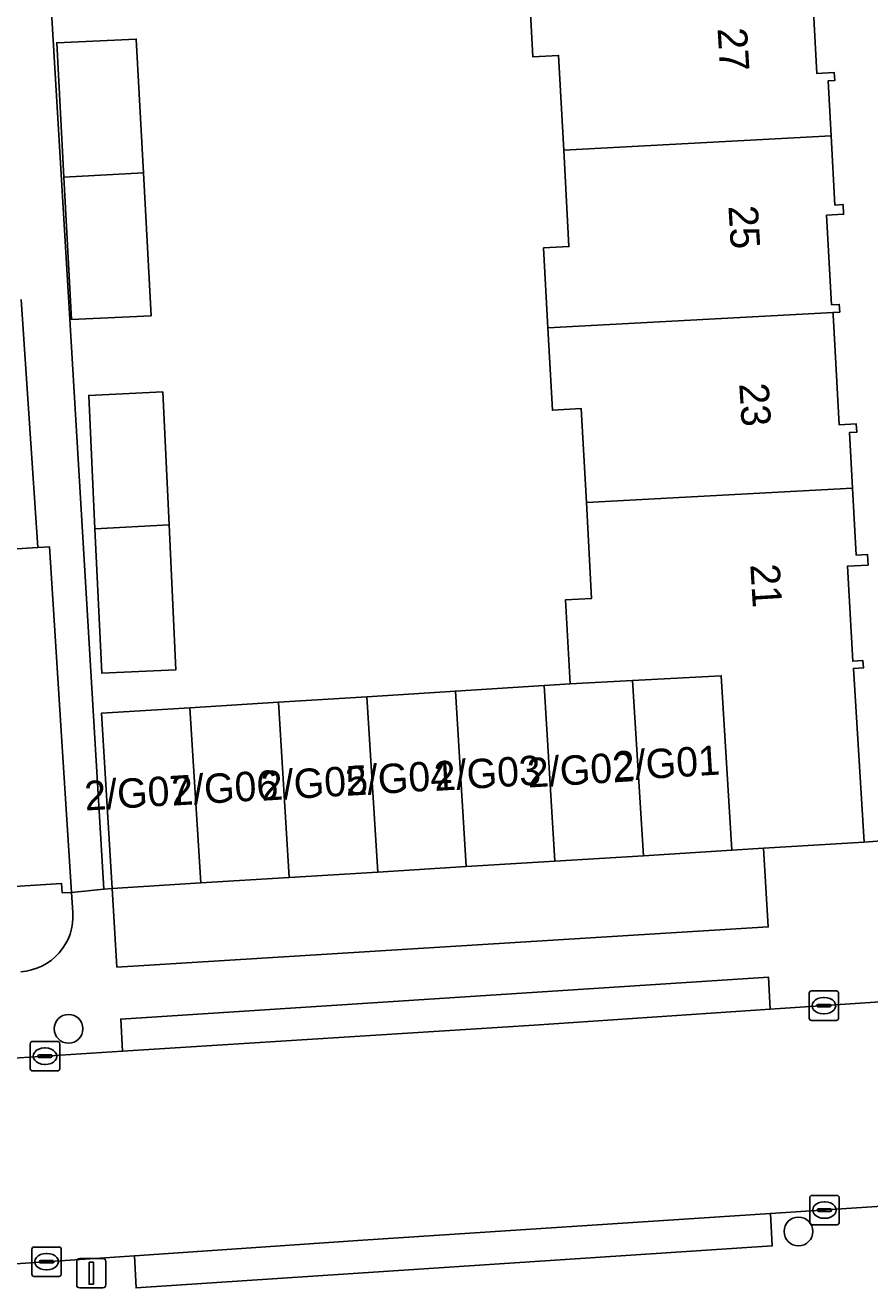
# Model space of a CAD drawing. Extents: x 159680 to 160786, y 387323 to 388340.
# Drawn here: x 160449.87 to 160478.61, y 387632.5 to 387675.48 of the extents above; entities that cross this region are included whole.
import ezdxf

# ---------------------------------------------------------------- set-up
doc = ezdxf.new("R2010")
doc.units = 0
for name, color, linetype in [('IMGEO_Boom', 7, 'Continuous'), ('IMGEO_Erf', 7, 'Continuous'), ('IMGEO_Kolk', 7, 'Continuous'), ('IMGEO_Lichtmast', 7, 'Continuous'), ('IMGEO_Pand', 7, 'Continuous'), ('IMGEO_Pand_nummerreeks', 7, 'Continuous'), ('IMGEO_Rijbaan_lokaal_open', 7, 'Continuous'), ('IMGEO_Voetpad_open', 7, 'Continuous')]:
    doc.layers.add(name, color=color, linetype=linetype)

msp = doc.modelspace()

# ---------------------------------------------------------------- linework, layer by layer
at = {"layer": 'IMGEO_Boom'}
for centre in [(160451.347, 387641.343), (160476.188, 387634.45)]:
    msp.add_circle(centre, 0.489, dxfattribs=at)
at = {"layer": 'IMGEO_Erf'}
for points in [[(160450.056, 387687.906), (160452.547, 387646.09), (160452.829, 387646.118), (160452.462, 387652.077), (160455.475, 387652.265), (160458.489, 387652.453), (160461.503, 387652.641), (160464.516, 387652.829), (160467.53, 387653.017), (160468.418, 387653.072), (160468.261, 387655.936), (160469.149, 387655.985), (160468.969, 387659.251), (160468.794, 387662.441), (160467.815, 387662.387), (160467.662, 387665.189), (160467.513, 387667.906), (160468.379, 387667.953), (160468.199, 387671.228), (160468.022, 387674.453), (160467.153, 387674.405), (160467.001, 387677.171)], [(160476.62, 387677.446), (160476.817, 387673.839), (160477.409, 387673.871), (160477.424, 387673.599), (160477.197, 387673.587), (160477.3, 387671.716), (160477.429, 387669.366), (160477.708, 387669.381), (160477.726, 387669.05), (160477.148, 387669.018), (160477.315, 387665.971), (160477.579, 387665.986), (160477.594, 387665.723), (160477.368, 387665.711), (160477.373, 387665.613), (160477.383, 387665.434), (160477.577, 387661.886), (160478.156, 387661.918), (160478.171, 387661.636), (160477.921, 387661.622), (160478.025, 387659.737), (160478.15, 387657.46), (160478.538, 387657.481), (160478.557, 387657.12), (160477.86, 387657.082), (160478.037, 387653.848), (160478.385, 387653.867), (160478.399, 387653.619), (160478.06, 387653.6), (160478.424, 387647.695), (160479.76, 387647.79)], [(160444.56, 387657.348), (160450.298, 387657.716), (160449.728, 387666.156)], [(160451.494, 387645.303), (160451.451, 387645.983), (160451.131, 387645.963), (160451.11, 387646.287), (160448.075, 387646.093)]]:
    msp.add_lwpolyline(points, dxfattribs=at)
for points in [[(160453.894, 387670.461), (160454.153, 387665.597), (160451.447, 387665.469), (160451.187, 387670.316), (160450.943, 387674.883), (160453.652, 387675.011)], [(160454.766, 387658.489), (160455, 387653.556), (160452.479, 387653.437), (160452.246, 387658.354), (160452.031, 387662.887), (160454.552, 387663.007)]]:
    msp.add_lwpolyline(points, close=True, dxfattribs=at)
msp.add_arc((160449.599, 387645.18), 1.899, 273.5833, 3.7161, dxfattribs=at)
at = {"layer": 'IMGEO_Kolk'}
for p, q in [((160476.629, 387642.63), (160477.481, 387642.63)), ((160476.554, 387641.704), (160476.554, 387642.556)), ((160477.042, 387642.41), (160477.067, 387642.41)), ((160477.555, 387642.556), (160477.555, 387641.704)), ((160476.813, 387642.124), (160476.813, 387642.136)), ((160477.251, 387642.087), (160476.853, 387642.087)), ((160476.856, 387642.173), (160477.254, 387642.173)), ((160477.065, 387641.85), (160477.04, 387641.85)), ((160477.297, 387642.136), (160477.297, 387642.124)), ((160477.481, 387641.63), (160476.629, 387641.63)), ((160450.118, 387640.911), (160450.97, 387640.911)), ((160450.043, 387639.985), (160450.043, 387640.837)), ((160450.531, 387640.691), (160450.556, 387640.691)), ((160451.044, 387640.837), (160451.044, 387639.985)), ((160450.302, 387640.405), (160450.302, 387640.417)), ((160450.74, 387640.368), (160450.342, 387640.368)), ((160450.345, 387640.454), (160450.743, 387640.454)), ((160450.554, 387640.131), (160450.529, 387640.131)), ((160450.786, 387640.417), (160450.786, 387640.405)), ((160450.97, 387639.911), (160450.118, 387639.911)), ((160476.574, 387634.75), (160476.574, 387635.602)), ((160476.649, 387635.676), (160477.501, 387635.676)), ((160477.062, 387635.456), (160477.087, 387635.456)), ((160477.575, 387635.602), (160477.575, 387634.75)), ((160476.833, 387635.17), (160476.833, 387635.182)), ((160477.271, 387635.133), (160476.873, 387635.133)), ((160476.876, 387635.219), (160477.274, 387635.219)), ((160477.085, 387634.896), (160477.06, 387634.896)), ((160477.317, 387635.182), (160477.317, 387635.17)), ((160477.501, 387634.676), (160476.649, 387634.676)), ((160450.098, 387632.994), (160450.098, 387633.846)), ((160450.173, 387633.92), (160451.025, 387633.92)), ((160450.586, 387633.7), (160450.611, 387633.7)), ((160451.099, 387633.846), (160451.099, 387632.994)), ((160450.357, 387633.414), (160450.357, 387633.426)), ((160450.795, 387633.377), (160450.397, 387633.377)), ((160450.4, 387633.463), (160450.798, 387633.463)), ((160450.841, 387633.426), (160450.841, 387633.414)), ((160451.025, 387632.92), (160450.173, 387632.92)), ((160450.609, 387633.14), (160450.584, 387633.14))]:
    msp.add_line(p, q, dxfattribs=at)
for points in [[(160476.629, 387642.63), (160477.481, 387642.63)], [(160476.554, 387641.704), (160476.554, 387642.556)], [(160477.555, 387642.556), (160477.555, 387641.704)], [(160477.481, 387641.63), (160476.629, 387641.63)], [(160450.118, 387640.911), (160450.97, 387640.911)], [(160450.043, 387639.985), (160450.043, 387640.837)], [(160451.044, 387640.837), (160451.044, 387639.985)], [(160450.97, 387639.911), (160450.118, 387639.911)], [(160476.574, 387634.75), (160476.574, 387635.602)], [(160476.649, 387635.676), (160477.501, 387635.676)], [(160477.575, 387635.602), (160477.575, 387634.75)], [(160477.501, 387634.676), (160476.649, 387634.676)], [(160450.098, 387632.994), (160450.098, 387633.846)], [(160450.173, 387633.92), (160451.025, 387633.92)], [(160451.099, 387633.846), (160451.099, 387632.994)], [(160451.025, 387632.92), (160450.173, 387632.92)]]:
    msp.add_lwpolyline(points, dxfattribs=at)
for centre, radius, start, end in [((160476.631, 387642.554), 0.0765, 91.552, 178.448), ((160476.631, 387642.554), 0.0765, 91.552, 178.448), ((160477.479, 387642.554), 0.0765, 1.552, 88.448), ((160477.479, 387642.554), 0.0765, 1.552, 88.448), ((160476.853, 387642.133), 0.0403, 85.8775, 175.7526), ((160476.85, 387642.123), 0.0366, 178.938, 274.7102), ((160477.254, 387642.13), 0.043, 264.8664, 352.4533), ((160477.258, 387642.135), 0.0386, 1.7309, 96.639), ((160476.631, 387641.706), 0.0765, 181.552, 268.448), ((160476.631, 387641.706), 0.0765, 181.552, 268.448), ((160477.479, 387641.706), 0.0765, 271.552, 358.448), ((160477.479, 387641.706), 0.0765, 271.552, 358.448), ((160450.12, 387640.835), 0.0765, 91.552, 178.448), ((160450.12, 387640.835), 0.0765, 91.552, 178.448), ((160450.968, 387640.835), 0.0765, 1.552, 88.448), ((160450.968, 387640.835), 0.0765, 1.552, 88.448), ((160450.342, 387640.414), 0.0403, 85.8775, 175.7526), ((160450.339, 387640.404), 0.0366, 178.938, 274.7102), ((160450.743, 387640.411), 0.043, 264.8664, 352.4533), ((160450.747, 387640.416), 0.0386, 1.7309, 96.639), ((160450.12, 387639.987), 0.0765, 181.552, 268.448), ((160450.12, 387639.987), 0.0765, 181.552, 268.448), ((160450.968, 387639.987), 0.0765, 271.552, 358.448), ((160450.968, 387639.987), 0.0765, 271.552, 358.448), ((160476.651, 387635.6), 0.0765, 91.552, 178.448), ((160476.651, 387635.6), 0.0765, 91.552, 178.448), ((160477.499, 387635.6), 0.0765, 1.552, 88.448), ((160477.499, 387635.6), 0.0765, 1.552, 88.448), ((160476.873, 387635.179), 0.0403, 85.8775, 175.7526), ((160476.87, 387635.169), 0.0366, 178.938, 274.7102), ((160477.274, 387635.176), 0.043, 264.8664, 352.4533), ((160477.278, 387635.181), 0.0386, 1.7309, 96.639), ((160476.651, 387634.752), 0.0765, 181.552, 268.448), ((160476.651, 387634.752), 0.0765, 181.552, 268.448), ((160477.499, 387634.752), 0.0765, 271.552, 358.448), ((160477.499, 387634.752), 0.0765, 271.552, 358.448), ((160450.175, 387633.844), 0.0765, 91.552, 178.448), ((160450.175, 387633.844), 0.0765, 91.552, 178.448), ((160451.023, 387633.844), 0.0765, 1.552, 88.448), ((160451.023, 387633.844), 0.0765, 1.552, 88.448), ((160450.397, 387633.423), 0.0403, 85.8775, 175.7526), ((160450.394, 387633.413), 0.0366, 178.938, 274.7102), ((160450.798, 387633.42), 0.043, 264.8664, 352.4533), ((160450.802, 387633.425), 0.0386, 1.7309, 96.639), ((160450.175, 387632.996), 0.0765, 181.552, 268.448), ((160450.175, 387632.996), 0.0765, 181.552, 268.448), ((160451.023, 387632.996), 0.0765, 271.552, 358.448), ((160451.023, 387632.996), 0.0765, 271.552, 358.448)]:
    msp.add_arc(centre, radius, start, end, dxfattribs=at)
for centre, major_axis, ratio, start_param, end_param in [((160477.041, 387642.13), (-0.387, 0.002), 0.722429, 4.712389, 7.853982), ((160477.066, 387642.13), (-0.39, 0.002), 0.717154, 1.570796, 4.712389), ((160450.53, 387640.411), (-0.387, 0.002), 0.722429, 4.712389, 7.853982), ((160450.555, 387640.411), (-0.39, 0.002), 0.717154, 1.570796, 4.712389), ((160477.061, 387635.176), (-0.387, 0.002), 0.722429, 4.712389, 7.853982), ((160477.086, 387635.176), (-0.39, 0.002), 0.717154, 1.570796, 4.712389), ((160450.585, 387633.42), (-0.387, 0.002), 0.722429, 4.712389, 7.853982), ((160450.61, 387633.42), (-0.39, 0.002), 0.717154, 1.570796, 4.712389)]:
    msp.add_ellipse(centre, major_axis=major_axis, ratio=ratio, start_param=start_param, end_param=end_param, dxfattribs=at)
at = {"layer": 'IMGEO_Lichtmast'}
for p, q in [((160451.625, 387632.63), (160451.625, 387633.43)), ((160451.625, 387633.43), (160451.625, 387632.63)), ((160451.725, 387633.53), (160452.515, 387633.53)), ((160452.515, 387633.53), (160451.725, 387633.53)), ((160452.615, 387633.43), (160452.615, 387632.63)), ((160452.615, 387632.63), (160452.615, 387633.43)), ((160452.515, 387632.53), (160451.725, 387632.53)), ((160451.725, 387632.53), (160452.515, 387632.53))]:
    msp.add_line(p, q, dxfattribs=at)
msp.add_lwpolyline([(160452.045, 387633.405), (160452.195, 387633.405), (160452.195, 387632.655), (160452.045, 387632.655), (160452.045, 387633.405)], dxfattribs=at)
for centre, start, end in [((160451.725, 387633.43), 90, 180), ((160451.725, 387633.43), 90, 180), ((160452.515, 387633.43), 0, 90), ((160452.515, 387633.43), 360, 90), ((160451.725, 387632.63), 180, 270), ((160451.725, 387632.63), 180, 270), ((160452.515, 387632.63), 270, 0), ((160452.515, 387632.63), 270, 0)]:
    msp.add_arc(centre, 0.1, start, end, dxfattribs=at)
at = {"layer": 'IMGEO_Pand'}
for points in [[(160476.606, 387677.687), (160467.001, 387677.171), (160467.153, 387674.405), (160468.022, 387674.453), (160468.199, 387671.228), (160477.3, 387671.716), (160477.197, 387673.587), (160477.424, 387673.599), (160477.409, 387673.871), (160476.817, 387673.839), (160476.62, 387677.446), (160476.611, 387677.603)], [(160451.187, 387670.316), (160453.894, 387670.461), (160453.652, 387675.011), (160450.943, 387674.883)], [(160477.148, 387669.018), (160477.726, 387669.05), (160477.708, 387669.381), (160477.429, 387669.366), (160477.3, 387671.716), (160468.199, 387671.228), (160468.379, 387667.953), (160467.513, 387667.906), (160467.662, 387665.189), (160477.368, 387665.711), (160477.594, 387665.723), (160477.579, 387665.986), (160477.315, 387665.971)], [(160453.894, 387670.461), (160451.187, 387670.316), (160451.447, 387665.469), (160454.153, 387665.597)], [(160477.368, 387665.711), (160467.662, 387665.189), (160467.815, 387662.387), (160468.794, 387662.441), (160468.969, 387659.251), (160478.025, 387659.737), (160477.921, 387661.622), (160478.171, 387661.636), (160478.156, 387661.918), (160477.577, 387661.886), (160477.383, 387665.434), (160477.373, 387665.613)], [(160452.246, 387658.354), (160454.766, 387658.489), (160454.552, 387663.007), (160452.031, 387662.887)], [(160478.424, 387647.695), (160478.06, 387653.6), (160478.399, 387653.619), (160478.385, 387653.867), (160478.037, 387653.848), (160477.86, 387657.082), (160478.557, 387657.12), (160478.538, 387657.481), (160478.15, 387657.46), (160478.025, 387659.737), (160468.969, 387659.251), (160469.149, 387655.985), (160468.261, 387655.936), (160468.418, 387653.072), (160470.544, 387653.189), (160473.559, 387653.354), (160473.925, 387647.418), (160474.995, 387647.484)], [(160454.766, 387658.489), (160452.246, 387658.354), (160452.479, 387653.437), (160455, 387653.556)], [(160451.111, 387651.295), (160450.812, 387655.953), (160450.697, 387657.742), (160450.298, 387657.716), (160444.56, 387657.348), (160444.732, 387654.671), (160445.321, 387645.479), (160447.811, 387645.639), (160447.83, 387645.341), (160448.122, 387645.36), (160448.075, 387646.093), (160451.11, 387646.287), (160451.131, 387645.963), (160451.451, 387645.983)], [(160467.898, 387647.047), (160467.53, 387653.017), (160464.516, 387652.829), (160464.884, 387646.861)], [(160470.911, 387647.232), (160470.544, 387653.189), (160468.418, 387653.072), (160467.53, 387653.017), (160467.898, 387647.047)], [(160473.925, 387647.418), (160473.559, 387653.354), (160470.544, 387653.189), (160470.911, 387647.232)], [(160461.87, 387646.675), (160461.503, 387652.641), (160458.489, 387652.453), (160458.856, 387646.489)], [(160464.884, 387646.861), (160464.516, 387652.829), (160461.503, 387652.641), (160461.87, 387646.675)], [(160455.843, 387646.304), (160455.475, 387652.265), (160452.462, 387652.077), (160452.829, 387646.118)], [(160458.856, 387646.489), (160458.489, 387652.453), (160455.475, 387652.265), (160455.843, 387646.304)]]:
    msp.add_lwpolyline(points, close=True, dxfattribs=at)
at = {"layer": 'IMGEO_Rijbaan_lokaal_open'}
msp.add_lwpolyline([(160495.567, 387643.296), (160491.651, 387643.039), (160481.528, 387642.427), (160475.224, 387642.006), (160467.191, 387641.469), (160453.183, 387640.577), (160439.458, 387639.703), (160439.904, 387632.697), (160453.585, 387633.624), (160461.36, 387634.151), (160475.236, 387635.058), (160481.961, 387635.497), (160492.821, 387636.144), (160496.056, 387636.345)], dxfattribs=at)
at = {"layer": 'IMGEO_Voetpad_open'}
for points in [[(160449.728, 387666.156), (160450.298, 387657.716), (160450.697, 387657.742), (160450.812, 387655.953), (160451.111, 387651.295), (160451.451, 387645.983), (160452.547, 387646.09), (160450.056, 387687.906), (160448.796, 387687.823)], [(160479.76, 387647.79), (160478.424, 387647.695), (160474.995, 387647.484), (160475.16, 387644.807), (160452.994, 387643.441), (160452.829, 387646.118), (160452.547, 387646.09), (160451.451, 387645.983), (160451.494, 387645.303)], [(160390.035, 387637.642), (160390.097, 387636.546), (160392.113, 387636.668), (160394.868, 387636.835), (160399.818, 387637.136), (160434.363, 387639.379), (160436.714, 387639.529), (160439.458, 387639.703), (160453.183, 387640.577), (160453.124, 387641.675), (160475.165, 387643.104), (160475.224, 387642.006), (160481.528, 387642.427), (160491.651, 387643.039), (160495.567, 387643.296)], [(160496.056, 387636.345), (160492.821, 387636.144), (160481.961, 387635.497), (160475.236, 387635.058), (160475.298, 387633.96), (160453.647, 387632.526), (160453.585, 387633.624), (160439.904, 387632.697), (160437.161, 387632.511), (160434.34, 387632.32), (160398.834, 387630.068), (160395.312, 387629.855), (160392.558, 387629.688), (160390.606, 387629.57), (160390.661, 387628.473), (160369.275, 387627.177), (160369.351, 387625.187), (160390.777, 387626.518), (160390.938, 387623.931), (160392.397, 387624.045), (160392.372, 387624.571)]]:
    msp.add_lwpolyline(points, dxfattribs=at)
for points in [[(160455.843, 387646.304), (160452.829, 387646.118), (160452.994, 387643.441), (160475.16, 387644.807), (160474.995, 387647.484), (160473.925, 387647.418), (160470.911, 387647.232), (160467.898, 387647.047), (160464.884, 387646.861), (160461.87, 387646.675), (160458.856, 387646.489)], [(160475.224, 387642.006), (160475.165, 387643.104), (160453.124, 387641.675), (160453.183, 387640.577), (160467.191, 387641.469)], [(160475.236, 387635.058), (160461.36, 387634.151), (160453.585, 387633.624), (160453.647, 387632.526), (160475.298, 387633.96)]]:
    msp.add_lwpolyline(points, close=True, dxfattribs=at)
msp.add_arc((160449.599, 387645.18), 1.899, 273.5833, 3.7161, dxfattribs=at)

# ---------------------------------------------------------------- texts
at = {"layer": 'IMGEO_Pand_nummerreeks'}
for s, rotation, p in [('27', 273.4948, (160473.434, 387675.369)), ('25', 273.4948, (160473.803, 387669.328)), ('23', 273.4948, (160474.172, 387663.287)), ('21', 273.4973, (160474.548, 387657.133)), ('2/G01', 3.4946, (160469.906, 387649.772)), ('2/G04', 3.4946, (160460.79, 387649.265)), ('2/G03', 3.4946, (160463.811, 387649.432)), ('2/G02', 3.4946, (160466.983, 387649.547)), ('2/G07', 3.4946, (160451.916, 387648.765)), ('2/G06', 3.4946, (160454.874, 387648.932)), ('2/G05', 3.4946, (160457.926, 387649.098))]:
    msp.add_text(s, height=1, rotation=rotation, dxfattribs=at).set_placement(p)

doc.saveas('drawing.dxf')
